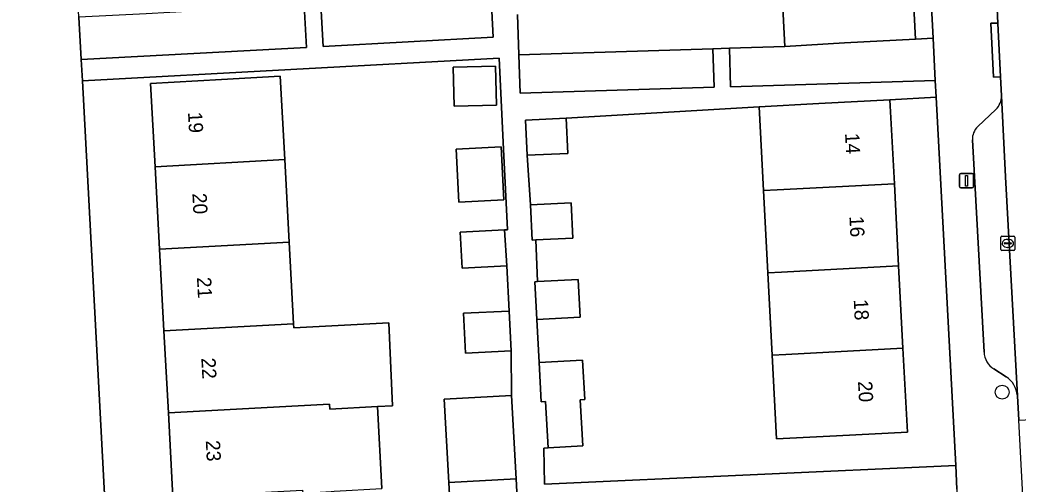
# Model space of a CAD drawing. Extents: x 158086 to 159499, y 382904 to 383981.
# Drawn here: x 158744.8 to 158815, y 383520.1 to 383552.8 of the extents above; entities that cross this region are included whole.
import ezdxf

# ---------------------------------------------------------------- set-up
doc = ezdxf.new("R2010")
doc.units = 0
for name, color, linetype in [('IMGEO_Boom', 7, 'Continuous'), ('IMGEO_Erf', 7, 'Continuous'), ('IMGEO_Groenvoorziening', 7, 'Continuous'), ('IMGEO_Kolk', 7, 'Continuous'), ('IMGEO_Lichtmast', 7, 'Continuous'), ('IMGEO_Pand', 7, 'Continuous'), ('IMGEO_Pand_nummerreeks', 7, 'Continuous'), ('IMGEO_Parkeervlak_open', 7, 'Continuous'), ('IMGEO_Rijbaan_lokaal_open', 7, 'Continuous'), ('IMGEO_Voetpad_open', 7, 'Continuous')]:
    doc.layers.add(name, color=color, linetype=linetype)

msp = doc.modelspace()

# ---------------------------------------------------------------- linework, layer by layer
at = {"layer": 'IMGEO_Boom'}
msp.add_circle((158813.872, 383526.572), 0.489, dxfattribs=at)
at = {"layer": 'IMGEO_Erf'}
for points in [[(158807.165, 383586.375), (158805.958, 383586.313), (158806.266, 383580.417), (158806.568, 383574.64), (158806.87, 383568.862), (158807.173, 383563.085), (158807.475, 383557.308), (158807.783, 383551.41), (158809.01, 383551.475)], [(158775.322, 383546.691), (158775.253, 383549.434), (158778.242, 383549.509), (158778.311, 383546.766)], [(158797.385, 383534.974), (158797.079, 383540.762), (158796.768, 383546.661), (158783.206, 383545.855), (158783.317, 383543.37), (158780.461, 383543.243), (158780.707, 383539.76), (158783.563, 383539.887), (158783.674, 383537.403), (158781.064, 383537.286), (158781.195, 383534.351), (158784.061, 383534.503), (158784.201, 383531.844), (158781.147, 383531.682), (158781.307, 383528.653), (158784.361, 383528.815), (158784.507, 383526.057), (158784.195, 383526.041), (158784.367, 383522.786), (158781.936, 383522.657), (158781.625, 383522.639), (158781.685, 383520.11), (158810.599, 383521.406), (158809.229, 383547.324), (158805.975, 383547.152), (158806.284, 383541.243), (158806.587, 383535.455), (158806.889, 383529.667), (158807.198, 383523.758), (158802.205, 383523.497), (158798.002, 383523.279), (158797.69, 383529.186)], [(158775.473, 383543.675), (158778.633, 383543.831), (158778.817, 383540.107), (158775.657, 383539.951)]]:
    msp.add_lwpolyline(points, close=True, dxfattribs=at)
for points in [[(158779.791, 383553.156), (158779.88, 383550.315), (158793.526, 383550.741), (158794.687, 383550.777), (158798.584, 383550.899), (158798.274, 383556.827)], [(158775.25, 383514.663), (158774.949, 383520.225), (158774.632, 383526.077), (158779.363, 383526.333), (158779.334, 383529.489), (158776.12, 383529.33), (158775.982, 383532.123), (158779.196, 383532.282), (158779.024, 383535.461), (158775.885, 383535.305), (158775.76, 383537.839), (158778.864, 383537.992), (158779.085, 383538.003), (158778.805, 383543.666), (158778.488, 383550.075), (158749.185, 383548.475), (158751.779, 383500)], [(158755.552, 383519.174), (158755.23, 383525.125), (158754.917, 383530.901), (158754.606, 383536.641), (158754.292, 383542.442), (158753.975, 383548.3), (158758.968, 383548.571), (158763.095, 383548.808), (158763.412, 383542.936), (158763.726, 383537.134), (158764.037, 383531.394), (158764.053, 383531.09), (158770.73, 383531.451), (158771.004, 383525.612), (158769.929, 383525.554), (158770.241, 383519.789)]]:
    msp.add_lwpolyline(points, dxfattribs=at)
at = {"layer": 'IMGEO_Groenvoorziening'}
for points in [[(158777.933, 383554.328), (158765.949, 383553.83), (158766.107, 383550.898), (158778.084, 383551.545)], [(158764.778, 383553.782), (158762.812, 383553.7), (158758.668, 383553.477), (158753.675, 383553.209), (158748.945, 383552.956), (158749.104, 383549.98), (158764.937, 383550.835)], [(158809.01, 383551.475), (158807.783, 383551.41), (158802.79, 383551.149), (158798.584, 383550.899), (158794.687, 383550.777), (158794.771, 383548.068), (158809.166, 383548.517)], [(158793.526, 383550.741), (158779.88, 383550.315), (158779.964, 383547.605), (158793.61, 383548.031)]]:
    msp.add_lwpolyline(points, close=True, dxfattribs=at)
at = {"layer": 'IMGEO_Kolk'}
for p, q in [((158813.765, 383536.62), (158813.765, 383537.472)), ((158813.84, 383537.546), (158814.692, 383537.546)), ((158814.024, 383537.04), (158814.024, 383537.052)), ((158814.462, 383537.003), (158814.064, 383537.003)), ((158814.067, 383537.089), (158814.465, 383537.089)), ((158814.253, 383537.326), (158814.278, 383537.326)), ((158814.508, 383537.052), (158814.508, 383537.04)), ((158814.766, 383537.472), (158814.766, 383536.62)), ((158814.692, 383536.546), (158813.84, 383536.546)), ((158814.276, 383536.766), (158814.251, 383536.766))]:
    msp.add_line(p, q, dxfattribs=at)
for points in [[(158813.765, 383536.62), (158813.765, 383537.472)], [(158813.84, 383537.546), (158814.692, 383537.546)], [(158814.766, 383537.472), (158814.766, 383536.62)], [(158814.692, 383536.546), (158813.84, 383536.546)]]:
    msp.add_lwpolyline(points, dxfattribs=at)
for centre, radius, start, end in [((158813.842, 383537.47), 0.0765, 91.55205, 178.44795), ((158813.842, 383537.47), 0.0765, 91.55205, 178.44795), ((158814.064, 383537.049), 0.0403, 85.87752, 175.75265), ((158814.061, 383537.039), 0.0366, 178.93798, 274.71019), ((158814.465, 383537.046), 0.043, 264.86636, 352.45326), ((158814.469, 383537.051), 0.0386, 1.73085, 96.63898), ((158814.69, 383537.47), 0.0765, 1.55205, 88.44795), ((158814.69, 383537.47), 0.0765, 1.55205, 88.44795), ((158813.842, 383536.622), 0.0765, 181.55205, 268.44795), ((158813.842, 383536.622), 0.0765, 181.55205, 268.44795), ((158814.69, 383536.622), 0.0765, 271.55205, 358.44795), ((158814.69, 383536.622), 0.0765, 271.55205, 358.44795)]:
    msp.add_arc(centre, radius, start, end, dxfattribs=at)
for centre, major_axis, ratio, start_param, end_param in [((158814.252, 383537.046), (-0.387, 0.002), 0.722429, 4.712389, 7.853982), ((158814.277, 383537.046), (-0.39, 0.002), 0.717154, 1.570796, 4.712389)]:
    msp.add_ellipse(centre, major_axis=major_axis, ratio=ratio, start_param=start_param, end_param=end_param, dxfattribs=at)
at = {"layer": 'IMGEO_Lichtmast'}
for p, q in [((158810.962, 383541.957), (158811.752, 383541.957)), ((158811.752, 383541.957), (158810.962, 383541.957)), ((158810.862, 383541.057), (158810.862, 383541.857)), ((158810.862, 383541.857), (158810.862, 383541.057)), ((158811.852, 383541.857), (158811.852, 383541.057)), ((158811.852, 383541.057), (158811.852, 383541.857)), ((158811.752, 383540.957), (158810.962, 383540.957)), ((158810.962, 383540.957), (158811.752, 383540.957))]:
    msp.add_line(p, q, dxfattribs=at)
msp.add_lwpolyline([(158811.282, 383541.832), (158811.432, 383541.832), (158811.432, 383541.082), (158811.282, 383541.082), (158811.282, 383541.832)], dxfattribs=at)
for centre, start, end in [((158810.962, 383541.857), 90, 180), ((158810.962, 383541.857), 90, 180), ((158811.752, 383541.857), 0, 90), ((158811.752, 383541.857), 360, 90), ((158810.962, 383541.057), 180, 270), ((158810.962, 383541.057), 180, 270), ((158811.752, 383541.057), 270, 0), ((158811.752, 383541.057), 270, 0)]:
    msp.add_arc(centre, 0.1, start, end, dxfattribs=at)
at = {"layer": 'IMGEO_Pand'}
for points in [[(158798.274, 383556.827), (158798.584, 383550.899), (158802.79, 383551.149), (158807.783, 383551.41), (158807.475, 383557.308), (158799.25, 383556.878)], [(158778.242, 383549.509), (158775.253, 383549.434), (158775.322, 383546.691), (158778.311, 383546.766)], [(158763.412, 383542.936), (158763.095, 383548.808), (158758.968, 383548.571), (158753.975, 383548.3), (158754.292, 383542.442)], [(158797.079, 383540.762), (158798.045, 383540.812), (158806.284, 383541.243), (158805.975, 383547.152), (158800.982, 383546.891), (158796.768, 383546.661)], [(158780.35, 383545.727), (158780.461, 383543.243), (158783.317, 383543.37), (158783.206, 383545.855)], [(158775.657, 383539.951), (158778.817, 383540.107), (158778.633, 383543.831), (158775.473, 383543.675)], [(158754.606, 383536.641), (158763.726, 383537.134), (158763.412, 383542.936), (158754.292, 383542.442)], [(158797.385, 383534.974), (158798.348, 383535.024), (158806.587, 383535.455), (158806.284, 383541.243), (158798.045, 383540.812), (158797.079, 383540.762)], [(158783.563, 383539.887), (158780.707, 383539.76), (158780.818, 383537.275), (158781.064, 383537.286), (158783.674, 383537.403)], [(158778.864, 383537.992), (158775.76, 383537.839), (158775.885, 383535.305), (158779.024, 383535.461)], [(158754.606, 383536.641), (158754.917, 383530.901), (158764.037, 383531.394), (158763.726, 383537.134)], [(158797.385, 383534.974), (158797.69, 383529.186), (158798.651, 383529.236), (158806.889, 383529.667), (158806.587, 383535.455), (158798.348, 383535.024)], [(158781.195, 383534.351), (158781.007, 383534.341), (158781.147, 383531.682), (158784.201, 383531.844), (158784.061, 383534.503)], [(158779.196, 383532.282), (158775.982, 383532.123), (158776.12, 383529.33), (158779.334, 383529.489)], [(158770.73, 383531.451), (158764.053, 383531.09), (158764.037, 383531.394), (158754.917, 383530.901), (158755.23, 383525.125), (158764.349, 383525.618), (158766.561, 383525.738), (158766.581, 383525.373), (158769.929, 383525.554), (158771.004, 383525.612)], [(158806.889, 383529.667), (158798.651, 383529.236), (158797.69, 383529.186), (158798.002, 383523.279), (158802.205, 383523.497), (158807.198, 383523.758)], [(158781.307, 383528.653), (158781.453, 383525.896), (158781.764, 383525.912), (158781.936, 383522.657), (158784.367, 383522.786), (158784.195, 383526.041), (158784.507, 383526.057), (158784.361, 383528.815)], [(158779.363, 383526.333), (158774.632, 383526.077), (158774.949, 383520.225), (158779.679, 383520.481)], [(158769.929, 383525.554), (158766.581, 383525.373), (158766.561, 383525.738), (158764.349, 383525.618), (158755.23, 383525.125), (158755.552, 383519.174), (158764.671, 383519.668), (158764.681, 383519.477), (158765.539, 383519.524), (158766.689, 383519.586), (158766.893, 383519.597), (158770.241, 383519.789)], [(158779.679, 383520.481), (158774.949, 383520.225), (158775.25, 383514.663), (158776.99, 383514.757), (158779.981, 383514.919)]]:
    msp.add_lwpolyline(points, close=True, dxfattribs=at)
at = {"layer": 'IMGEO_Parkeervlak_open'}
for points in [[(158814.935, 383526.321), (158814.091, 383541.73), (158813.813, 383547.436)], [(158813.423, 383546.465), (158812.147, 383545.261)], [(158811.773, 383544.323), (158812.59, 383529.395)], [(158813.284, 383528.21), (158814.149, 383527.662)]]:
    msp.add_lwpolyline(points, dxfattribs=at)
for centre, radius, start, end in [((158812.549, 383547.38), 1.265, 313.68471, 2.54979), ((158812.977, 383544.387), 1.205, 133.49439, 183.02922), ((158814.094, 383529.48), 1.506, 183.23763, 237.47346), ((158813.153, 383526.177), 1.788, 4.60932, 56.14235)]:
    msp.add_arc(centre, radius, start, end, dxfattribs=at)
at = {"layer": 'IMGEO_Rijbaan_lokaal_open'}
msp.add_lwpolyline([(158815.03, 383524.593), (158819.957, 383524.851), (158819.306, 383537.338), (158817.928, 383562.605), (158816.302, 383592.823), (158815.166, 383614.313), (158814.762, 383620.472), (158814.737, 383620.913), (158809.879, 383620.588), (158810.214, 383615.227), (158810.217, 383615.167), (158811.349, 383593.398), (158811.392, 383592.611), (158811.595, 383588.864), (158811.644, 383587.938), (158813.481, 383554.078), (158813.563, 383552.552), (158813.747, 383548.772), (158813.813, 383547.436), (158814.091, 383541.73), (158814.935, 383526.321)], close=True, dxfattribs=at)
at = {"layer": 'IMGEO_Voetpad_open'}
for points in [[(158810.217, 383615.167), (158810.214, 383615.227), (158809.879, 383620.588), (158809.799, 383621.759), (158805.352, 383620.677), (158807.03, 383588.927), (158807.123, 383587.17), (158807.165, 383586.375), (158809.01, 383551.475), (158809.166, 383548.517), (158809.229, 383547.324), (158810.599, 383521.406), (158810.686, 383519.759), (158811.73, 383500), (158813.255, 383471.134), (158813.362, 383469.105), (158815.211, 383434.117), (158815.323, 383432.012), (158817.482, 383391.154), (158815.797, 383389.77), (158819.925, 383386.168)], [(158749.185, 383548.475), (158749.104, 383549.98), (158748.945, 383552.956), (158747.635, 383577.443), (158747.516, 383579.664), (158746.62, 383596.412), (158746.022, 383607.542), (158745.768, 383612.271), (158741.864, 383611.301)], [(158777.933, 383554.328), (158778.084, 383551.545), (158766.107, 383550.898), (158765.949, 383553.83)], [(158813.813, 383547.436), (158813.747, 383548.772), (158813.249, 383548.753), (158813.064, 383552.533), (158813.563, 383552.552), (158813.481, 383554.078)], [(158764.778, 383553.782), (158764.937, 383550.835), (158749.104, 383549.98), (158749.185, 383548.475), (158778.488, 383550.075), (158778.805, 383543.666), (158779.085, 383538.003), (158778.864, 383537.992), (158779.024, 383535.461), (158779.196, 383532.282), (158779.334, 383529.489), (158779.363, 383526.333), (158779.679, 383520.481), (158779.981, 383514.919)], [(158810.686, 383519.759), (158810.599, 383521.406), (158781.685, 383520.11), (158781.625, 383522.639), (158781.936, 383522.657), (158781.764, 383525.912), (158781.453, 383525.896), (158781.307, 383528.653), (158781.147, 383531.682), (158781.007, 383534.341), (158781.195, 383534.351), (158781.064, 383537.286), (158780.818, 383537.275), (158780.707, 383539.76), (158780.461, 383543.243), (158780.35, 383545.727), (158783.206, 383545.855), (158796.768, 383546.661), (158800.982, 383546.891), (158805.975, 383547.152), (158809.229, 383547.324), (158809.166, 383548.517), (158794.771, 383548.068), (158794.687, 383550.777), (158793.526, 383550.741), (158793.61, 383548.031), (158779.964, 383547.605), (158779.88, 383550.315), (158779.791, 383553.156)], [(158749.177, 383415.449), (158748.305, 383413.987), (158748.102, 383413.492), (158748.054, 383412.834), (158748.225, 383410.045), (158756.796, 383406.718), (158755.588, 383429.184), (158755.341, 383433.762), (158755.296, 383434.603), (158755.21, 383436.193), (158755.084, 383438.538), (158753.827, 383461.915), (158753.706, 383464.158), (158751.779, 383500), (158749.185, 383548.475)], [(158812.147, 383545.261), (158813.423, 383546.465)], [(158812.59, 383529.395), (158811.773, 383544.323)], [(158814.149, 383527.662), (158813.284, 383528.21)], [(158815.504, 383515.802), (158815.418, 383517.503), (158815.03, 383524.593), (158814.935, 383526.321)]]:
    msp.add_lwpolyline(points, dxfattribs=at)
msp.add_lwpolyline([(158813.563, 383552.552), (158813.064, 383552.533), (158813.249, 383548.753), (158813.747, 383548.772)], close=True, dxfattribs=at)
for centre, radius, start, end in [((158812.549, 383547.38), 1.265, 313.68471, 2.54979), ((158812.977, 383544.387), 1.205, 133.49439, 183.02922), ((158814.094, 383529.48), 1.506, 183.23763, 237.47346), ((158813.153, 383526.177), 1.788, 4.60932, 56.14235)]:
    msp.add_arc(centre, radius, start, end, dxfattribs=at)

# ---------------------------------------------------------------- texts
at = {"layer": 'IMGEO_Pand_nummerreeks'}
for s, rotation, p in [('19', 273.09914, (158756.609, 383546.271)), ('14', 272.99261, (158802.815, 383544.791)), ('20', 273.09914, (158756.918, 383540.56)), ('16', 272.99261, (158803.121, 383538.943)), ('21', 273.09914, (158757.238, 383534.65)), ('18', 272.99261, (158803.426, 383533.091)), ('22', 273.09949, (158757.546, 383528.967)), ('20', 272.99261, (158803.727, 383527.333)), ('23', 273.09949, (158757.86, 383523.164))]:
    msp.add_text(s, height=1, rotation=rotation, dxfattribs=at).set_placement(p)

doc.saveas('drawing.dxf')
